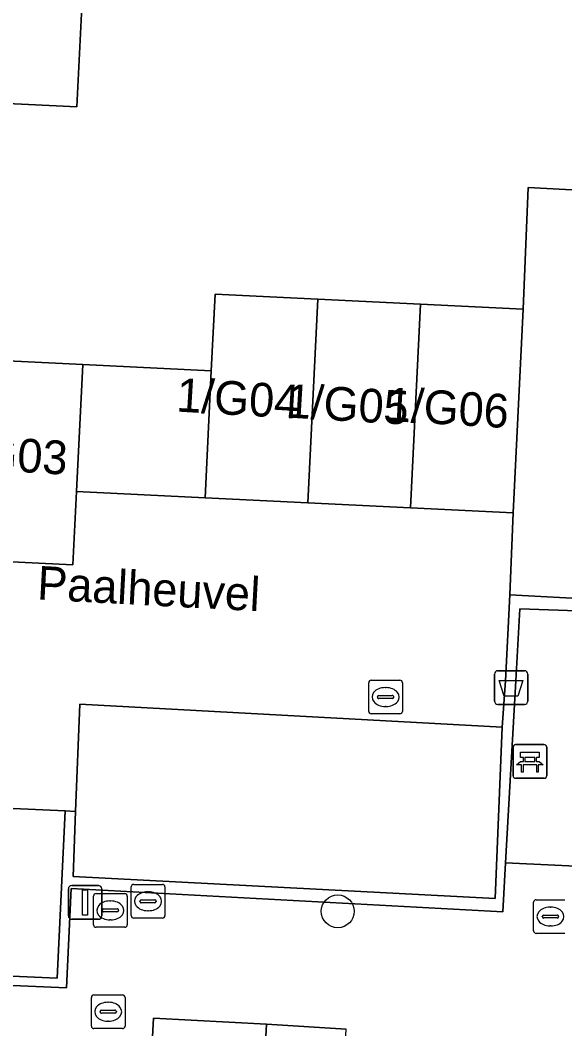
# Model space of a CAD drawing. Extents: x 162989 to 165008, y 383432 to 384338.
# Drawn here: x 164806.89 to 164823.07, y 383739.67 to 383769.63 of the extents above; entities that cross this region are included whole.
import ezdxf

# ---------------------------------------------------------------- set-up
doc = ezdxf.new("R2010")
doc.units = 0
for name, color, linetype in [('IMGEO_Afvalbak', 7, 'Continuous'), ('IMGEO_Bank', 7, 'Continuous'), ('IMGEO_Boom', 7, 'Continuous'), ('IMGEO_Erf', 7, 'Continuous'), ('IMGEO_Groenvoorziening', 7, 'Continuous'), ('IMGEO_Kolk', 7, 'Continuous'), ('IMGEO_Lichtmast', 7, 'Continuous'), ('IMGEO_Muur', 7, 'Continuous'), ('IMGEO_Openbare_ruimte_label', 7, 'Continuous'), ('IMGEO_Pand', 7, 'Continuous'), ('IMGEO_Pand_nummerreeks', 7, 'Continuous'), ('IMGEO_Parkeervlak_open', 7, 'Continuous'), ('IMGEO_Rijbaan_lokaal_open', 7, 'Continuous'), ('IMGEO_Rioolput', 7, 'Continuous'), ('IMGEO_Voetpad_open', 7, 'Continuous')]:
    doc.layers.add(name, color=color, linetype=linetype)

msp = doc.modelspace()

# ---------------------------------------------------------------- linework, layer by layer
at = {"layer": 'IMGEO_Afvalbak'}
for p, q in [((164820.979, 383749.405), (164820.979, 383750.205)), ((164820.979, 383750.205), (164820.979, 383749.405)), ((164821.079, 383750.305), (164821.869, 383750.305)), ((164821.869, 383750.305), (164821.079, 383750.305)), ((164821.969, 383750.205), (164821.969, 383749.405)), ((164821.969, 383749.405), (164821.969, 383750.205)), ((164821.869, 383749.305), (164821.079, 383749.305)), ((164821.079, 383749.305), (164821.869, 383749.305))]:
    msp.add_line(p, q, dxfattribs=at)
msp.add_lwpolyline([(164821.122, 383750.019), (164821.826, 383750.019), (164821.677, 383749.549), (164821.271, 383749.549), (164821.122, 383750.019)], dxfattribs=at)
for centre, start, end in [((164821.079, 383750.205), 90, 180), ((164821.079, 383750.205), 90, 180), ((164821.869, 383750.205), 0, 90), ((164821.869, 383750.205), 360, 90), ((164821.079, 383749.405), 180, 270), ((164821.079, 383749.405), 180, 270), ((164821.869, 383749.405), 270, 0), ((164821.869, 383749.405), 270, 0)]:
    msp.add_arc(centre, 0.1, start, end, dxfattribs=at)
at = {"layer": 'IMGEO_Bank'}
for p, q in [((164821.532, 383747.185), (164821.532, 383748.026)), ((164821.532, 383748.026), (164821.532, 383747.185)), ((164821.607, 383748.11), (164822.448, 383748.11)), ((164822.448, 383748.11), (164821.607, 383748.11)), ((164822.532, 383748.035), (164822.532, 383747.194)), ((164822.532, 383747.194), (164822.532, 383748.035)), ((164821.841, 383747.616), (164821.841, 383747.722)), ((164821.885, 383747.722), (164821.885, 383747.616)), ((164822.173, 383747.728), (164821.891, 383747.728)), ((164822.179, 383747.616), (164822.179, 383747.722)), ((164822.223, 383747.722), (164822.223, 383747.616)), ((164822.229, 383747.508), (164821.836, 383747.508)), ((164821.891, 383747.61), (164822.173, 383747.61)), ((164822.457, 383747.11), (164821.616, 383747.11)), ((164821.616, 383747.11), (164822.457, 383747.11))]:
    msp.add_line(p, q, dxfattribs=at)
for points in [[(164821.835, 383747.728), (164821.749, 383747.728), (164821.749, 383747.889), (164822.312, 383747.889), (164822.312, 383747.728), (164822.229, 383747.728)], [(164821.779, 383747.508), (164821.637, 383747.508), (164821.749, 383747.61), (164821.835, 383747.61)], [(164821.829, 383747.501), (164821.829, 383747.294), (164821.786, 383747.294), (164821.786, 383747.501)], [(164822.229, 383747.61), (164822.312, 383747.61), (164822.424, 383747.508), (164822.285, 383747.508)], [(164822.279, 383747.501), (164822.279, 383747.294), (164822.235, 383747.294), (164822.235, 383747.501)]]:
    msp.add_lwpolyline(points, dxfattribs=at)
for centre, radius, start, end in [((164821.61, 383748.032), 0.0779, 92.4484, 184.2845), ((164821.61, 383748.032), 0.0779, 92.4484, 184.2845), ((164822.454, 383748.032), 0.0779, 2.4484, 94.2845), ((164822.454, 383748.032), 0.0779, 2.4484, 94.2845), ((164821.834, 383747.721), 0.00671, 2.8957, 87.1043), ((164821.891, 383747.721), 0.00671, 92.8957, 177.1043), ((164822.173, 383747.721), 0.00671, 2.8957, 87.1043), ((164822.23, 383747.721), 0.00671, 92.8957, 177.1043), ((164821.779, 383747.501), 0.00671, 2.8957, 87.1043), ((164821.836, 383747.501), 0.00671, 92.8957, 177.1043), ((164821.834, 383747.617), 0.00671, 272.8957, 357.1043), ((164821.891, 383747.617), 0.00671, 182.8957, 267.1043), ((164822.173, 383747.617), 0.00671, 272.8957, 357.1043), ((164822.23, 383747.617), 0.00671, 182.8957, 267.1043), ((164822.228, 383747.501), 0.00671, 2.8957, 87.1043), ((164822.285, 383747.501), 0.00671, 92.8957, 177.1043), ((164821.61, 383747.188), 0.0779, 182.4484, 274.2845), ((164821.61, 383747.188), 0.0779, 182.4484, 274.2845), ((164822.454, 383747.188), 0.0779, 272.4484, 4.2845), ((164822.454, 383747.188), 0.0779, 272.4484, 4.2845)]:
    msp.add_arc(centre, radius, start, end, dxfattribs=at)
at = {"layer": 'IMGEO_Boom'}
msp.add_circle((164816.326, 383743.159), 0.489, dxfattribs=at)
at = {"layer": 'IMGEO_Erf'}
for points in [[(164796.935, 383770.852), (164796.408, 383760.009), (164799.635, 383759.85), (164802.673, 383759.7), (164805.711, 383759.551), (164808.751, 383759.401), (164812.57, 383759.213), (164812.682, 383761.49), (164815.732, 383761.34), (164818.781, 383761.19), (164821.831, 383761.04), (164821.977, 383764.652), (164825.498, 383764.471)], [(164808.731, 383770.216), (164808.575, 383767.048), (164803.842, 383767.281), (164799.111, 383767.514), (164799.27, 383770.737)]]:
    msp.add_lwpolyline(points, dxfattribs=at)
msp.add_lwpolyline([(164814.209, 383739.805), (164814.013, 383736.126), (164812.816, 383736.19), (164812.63, 383732.704), (164814.968, 383732.579), (164817.305, 383732.455), (164817.491, 383735.94), (164816.382, 383735.999), (164816.577, 383739.662)], close=True, dxfattribs=at)
at = {"layer": 'IMGEO_Groenvoorziening'}
msp.add_lwpolyline([(164821.312, 383744.597), (164827.372, 383744.308), (164827.995, 383760.634), (164824.772, 383760.798), (164824.287, 383752.057), (164821.73, 383752.139), (164821.612, 383750)], close=True, dxfattribs=at)
at = {"layer": 'IMGEO_Kolk'}
for p, q in [((164817.247, 383749.098), (164817.247, 383749.95)), ((164817.322, 383750.024), (164818.174, 383750.024)), ((164817.735, 383749.804), (164817.76, 383749.804)), ((164818.248, 383749.95), (164818.248, 383749.098)), ((164817.506, 383749.518), (164817.506, 383749.53)), ((164817.549, 383749.567), (164817.947, 383749.567)), ((164817.99, 383749.53), (164817.99, 383749.518)), ((164817.944, 383749.481), (164817.546, 383749.481)), ((164817.758, 383749.244), (164817.733, 383749.244)), ((164818.174, 383749.024), (164817.322, 383749.024)), ((164810.191, 383743.031), (164810.191, 383743.883)), ((164810.266, 383743.957), (164811.118, 383743.957)), ((164811.192, 383743.883), (164811.192, 383743.031)), ((164810.679, 383743.737), (164810.704, 383743.737)), ((164810.45, 383743.451), (164810.45, 383743.463)), ((164810.888, 383743.414), (164810.49, 383743.414)), ((164810.493, 383743.5), (164810.891, 383743.5)), ((164810.934, 383743.463), (164810.934, 383743.451)), ((164822.143, 383742.578), (164822.143, 383743.43)), ((164822.218, 383743.504), (164823.07, 383743.504)), ((164822.631, 383743.284), (164822.656, 383743.284)), ((164811.118, 383742.957), (164810.266, 383742.957)), ((164810.702, 383743.177), (164810.677, 383743.177)), ((164822.402, 383742.998), (164822.402, 383743.01)), ((164822.84, 383742.961), (164822.442, 383742.961)), ((164822.445, 383743.047), (164822.843, 383743.047)), ((164822.886, 383743.01), (164822.886, 383742.998)), ((164822.654, 383742.724), (164822.629, 383742.724)), ((164823.07, 383742.504), (164822.218, 383742.504))]:
    msp.add_line(p, q, dxfattribs=at)
for points in [[(164817.247, 383749.098), (164817.247, 383749.95)], [(164817.322, 383750.024), (164818.174, 383750.024)], [(164818.248, 383749.95), (164818.248, 383749.098)], [(164818.174, 383749.024), (164817.322, 383749.024)], [(164810.191, 383743.031), (164810.191, 383743.883)], [(164810.266, 383743.957), (164811.118, 383743.957)], [(164811.192, 383743.883), (164811.192, 383743.031)], [(164822.143, 383742.578), (164822.143, 383743.43)], [(164822.218, 383743.504), (164823.07, 383743.504)], [(164811.118, 383742.957), (164810.266, 383742.957)], [(164823.07, 383742.504), (164822.218, 383742.504)]]:
    msp.add_lwpolyline(points, dxfattribs=at)
for centre, radius, start, end in [((164817.324, 383749.948), 0.0765, 91.552, 178.448), ((164817.324, 383749.948), 0.0765, 91.552, 178.448), ((164818.172, 383749.948), 0.0765, 1.552, 88.448), ((164818.172, 383749.948), 0.0765, 1.552, 88.448), ((164817.546, 383749.527), 0.0403, 85.8775, 175.7526), ((164817.543, 383749.517), 0.0366, 178.938, 274.7102), ((164817.947, 383749.524), 0.043, 264.8664, 352.4533), ((164817.951, 383749.529), 0.0386, 1.7309, 96.639), ((164817.324, 383749.1), 0.0765, 181.552, 268.448), ((164817.324, 383749.1), 0.0765, 181.552, 268.448), ((164818.172, 383749.1), 0.0765, 271.552, 358.448), ((164818.172, 383749.1), 0.0765, 271.552, 358.448), ((164810.268, 383743.881), 0.0765, 91.552, 178.448), ((164810.268, 383743.881), 0.0765, 91.552, 178.448), ((164811.116, 383743.881), 0.0765, 1.552, 88.448), ((164811.116, 383743.881), 0.0765, 1.552, 88.448), ((164810.49, 383743.46), 0.0403, 85.8775, 175.7526), ((164810.487, 383743.45), 0.0366, 178.938, 274.7102), ((164810.891, 383743.457), 0.043, 264.8664, 352.4533), ((164810.895, 383743.462), 0.0386, 1.7309, 96.639), ((164822.22, 383743.428), 0.0765, 91.552, 178.448), ((164822.22, 383743.428), 0.0765, 91.552, 178.448), ((164810.268, 383743.033), 0.0765, 181.552, 268.448), ((164810.268, 383743.033), 0.0765, 181.552, 268.448), ((164811.116, 383743.033), 0.0765, 271.552, 358.448), ((164811.116, 383743.033), 0.0765, 271.552, 358.448), ((164822.442, 383743.007), 0.0403, 85.8775, 175.7526), ((164822.439, 383742.997), 0.0366, 178.938, 274.7102), ((164822.843, 383743.004), 0.043, 264.8664, 352.4533), ((164822.847, 383743.009), 0.0386, 1.7309, 96.639), ((164822.22, 383742.58), 0.0765, 181.552, 268.448), ((164822.22, 383742.58), 0.0765, 181.552, 268.448)]:
    msp.add_arc(centre, radius, start, end, dxfattribs=at)
for centre, major_axis, ratio, start_param, end_param in [((164817.734, 383749.524), (-0.387, 0.002), 0.722429, 4.712389, 7.853982), ((164817.759, 383749.524), (-0.39, 0.002), 0.717154, 1.570796, 4.712389), ((164810.678, 383743.457), (-0.387, 0.002), 0.722429, 4.712389, 7.853982), ((164810.703, 383743.457), (-0.39, 0.002), 0.717154, 1.570796, 4.712389), ((164822.63, 383743.004), (-0.387, 0.002), 0.722429, 4.712389, 7.853982), ((164822.655, 383743.004), (-0.39, 0.002), 0.717154, 1.570796, 4.712389)]:
    msp.add_ellipse(centre, major_axis=major_axis, ratio=ratio, start_param=start_param, end_param=end_param, dxfattribs=at)
at = {"layer": 'IMGEO_Lichtmast'}
for p, q in [((164808.326, 383743.023), (164808.326, 383743.823)), ((164808.326, 383743.823), (164808.326, 383743.023)), ((164808.426, 383743.923), (164809.216, 383743.923)), ((164809.216, 383743.923), (164808.426, 383743.923)), ((164809.316, 383743.823), (164809.316, 383743.023)), ((164809.316, 383743.023), (164809.316, 383743.823)), ((164809.216, 383742.923), (164808.426, 383742.923)), ((164808.426, 383742.923), (164809.216, 383742.923))]:
    msp.add_line(p, q, dxfattribs=at)
msp.add_lwpolyline([(164808.746, 383743.798), (164808.896, 383743.798), (164808.896, 383743.048), (164808.746, 383743.048), (164808.746, 383743.798)], dxfattribs=at)
for centre, start, end in [((164808.426, 383743.823), 90, 180), ((164808.426, 383743.823), 90, 180), ((164809.216, 383743.823), 0, 90), ((164809.216, 383743.823), 360, 90), ((164808.426, 383743.023), 180, 270), ((164808.426, 383743.023), 180, 270), ((164809.216, 383743.023), 270, 0), ((164809.216, 383743.023), 270, 0)]:
    msp.add_arc(centre, 0.1, start, end, dxfattribs=at)
at = {"layer": 'IMGEO_Muur'}
msp.add_lwpolyline([(164790.702, 383741.652), (164808.267, 383740.886), (164808.404, 383743.832), (164821.232, 383743.146), (164821.312, 383744.597), (164821.612, 383750), (164821.73, 383752.139), (164824.287, 383752.057), (164824.772, 383760.798), (164824.776, 383760.874), (164824.487, 383760.949), (164824.024, 383752.425), (164821.436, 383752.563), (164821.312, 383750), (164821.207, 383748.633), (164820.997, 383743.538), (164808.465, 383744.193), (164808.533, 383746.123), (164808.233, 383746.147), (164807.991, 383741.17), (164789.884, 383741.977)], dxfattribs=at)
at = {"layer": 'IMGEO_Pand'}
for points in [[(164811.023, 383776.73), (164804.322, 383777.059), (164803.842, 383767.281), (164808.575, 383767.048), (164808.731, 383770.216), (164810.693, 383770.119)], [(164812.57, 383759.213), (164812.384, 383755.44), (164815.434, 383755.29), (164815.732, 383761.34), (164812.682, 383761.49)], [(164815.732, 383761.34), (164815.434, 383755.29), (164818.484, 383755.14), (164818.781, 383761.19)], [(164818.484, 383755.14), (164821.533, 383754.99), (164821.831, 383761.04), (164818.781, 383761.19)], [(164808.564, 383755.628), (164808.751, 383759.401), (164805.711, 383759.551), (164805.418, 383753.595), (164808.456, 383753.446)], [(164812.57, 383759.213), (164808.751, 383759.401), (164808.564, 383755.628), (164812.384, 383755.44)], [(164807.749, 383729.927), (164807.985, 383729.912), (164807.625, 383723.188), (164812.459, 383722.93), (164812.62, 383725.958), (164814.608, 383725.852), (164814.968, 383732.579), (164812.63, 383732.704), (164812.816, 383736.19), (164814.013, 383736.126), (164814.209, 383739.805), (164810.855, 383739.984), (164810.69, 383736.886), (164810.476, 383732.868), (164807.913, 383733.005)]]:
    msp.add_lwpolyline(points, close=True, dxfattribs=at)
at = {"layer": 'IMGEO_Parkeervlak_open'}
for points in [[(164821.207, 383748.633), (164808.668, 383749.309), (164808.533, 383746.123), (164808.465, 383744.193), (164820.997, 383743.538)], [(164808.233, 383746.147), (164790.15, 383746.953), (164789.884, 383741.977), (164807.991, 383741.17)]]:
    msp.add_lwpolyline(points, close=True, dxfattribs=at)
at = {"layer": 'IMGEO_Rijbaan_lokaal_open'}
msp.add_lwpolyline([(164796.935, 383770.852), (164797.078, 383773.749), (164791.377, 383773.957), (164790.377, 383751.2), (164790.313, 383750), (164790.15, 383746.953), (164808.233, 383746.147), (164808.533, 383746.123), (164808.668, 383749.309), (164821.207, 383748.633), (164821.312, 383750), (164821.436, 383752.563), (164821.533, 383754.99), (164818.484, 383755.14), (164815.434, 383755.29), (164812.384, 383755.44), (164808.564, 383755.628), (164808.456, 383753.446), (164805.418, 383753.595), (164802.38, 383753.745), (164799.342, 383753.894), (164799.453, 383756.154), (164796.226, 383756.313), (164796.408, 383760.009)], close=True, dxfattribs=at)
at = {"layer": 'IMGEO_Rioolput'}
for p, q in [((164809.073, 383742.761), (164809.073, 383743.613)), ((164809.148, 383743.687), (164810, 383743.687)), ((164810.074, 383743.613), (164810.074, 383742.761)), ((164809.375, 383743.23), (164809.773, 383743.23)), ((164809.561, 383743.467), (164809.586, 383743.467)), ((164809.332, 383743.181), (164809.332, 383743.193)), ((164809.77, 383743.144), (164809.372, 383743.144)), ((164809.816, 383743.193), (164809.816, 383743.181)), ((164810, 383742.687), (164809.148, 383742.687)), ((164809.584, 383742.907), (164809.559, 383742.907)), ((164809.008, 383739.751), (164809.008, 383740.603)), ((164809.083, 383740.677), (164809.935, 383740.677)), ((164810.009, 383740.603), (164810.009, 383739.751)), ((164809.31, 383740.22), (164809.708, 383740.22)), ((164809.496, 383740.457), (164809.521, 383740.457)), ((164809.267, 383740.171), (164809.267, 383740.183)), ((164809.705, 383740.134), (164809.307, 383740.134)), ((164809.751, 383740.183), (164809.751, 383740.171)), ((164809.935, 383739.677), (164809.083, 383739.677)), ((164809.519, 383739.897), (164809.494, 383739.897))]:
    msp.add_line(p, q, dxfattribs=at)
for points in [[(164809.073, 383742.761), (164809.073, 383743.613)], [(164809.148, 383743.687), (164810, 383743.687)], [(164810.074, 383743.613), (164810.074, 383742.761)], [(164810, 383742.687), (164809.148, 383742.687)], [(164809.008, 383739.751), (164809.008, 383740.603)], [(164809.083, 383740.677), (164809.935, 383740.677)], [(164810.009, 383740.603), (164810.009, 383739.751)], [(164809.935, 383739.677), (164809.083, 383739.677)]]:
    msp.add_lwpolyline(points, dxfattribs=at)
for centre, radius, start, end in [((164809.15, 383743.611), 0.0765, 91.552, 178.448), ((164809.15, 383743.611), 0.0765, 91.552, 178.448), ((164809.998, 383743.611), 0.0765, 1.552, 88.448), ((164809.998, 383743.611), 0.0765, 1.552, 88.448), ((164809.372, 383743.19), 0.0403, 85.8775, 175.7526), ((164809.777, 383743.192), 0.0386, 1.7309, 96.639), ((164809.369, 383743.18), 0.0366, 178.938, 274.7102), ((164809.773, 383743.187), 0.043, 264.8664, 352.4533), ((164809.15, 383742.763), 0.0765, 181.552, 268.448), ((164809.15, 383742.763), 0.0765, 181.552, 268.448), ((164809.998, 383742.763), 0.0765, 271.552, 358.448), ((164809.998, 383742.763), 0.0765, 271.552, 358.448), ((164809.085, 383740.601), 0.0765, 91.552, 178.448), ((164809.085, 383740.601), 0.0765, 91.552, 178.448), ((164809.933, 383740.601), 0.0765, 1.552, 88.448), ((164809.933, 383740.601), 0.0765, 1.552, 88.448), ((164809.307, 383740.18), 0.0403, 85.8775, 175.7526), ((164809.712, 383740.182), 0.0386, 1.7309, 96.639), ((164809.304, 383740.17), 0.0366, 178.938, 274.7102), ((164809.708, 383740.177), 0.043, 264.8664, 352.4533), ((164809.085, 383739.753), 0.0765, 181.552, 268.448), ((164809.085, 383739.753), 0.0765, 181.552, 268.448), ((164809.933, 383739.753), 0.0765, 271.552, 358.448), ((164809.933, 383739.753), 0.0765, 271.552, 358.448)]:
    msp.add_arc(centre, radius, start, end, dxfattribs=at)
for centre, major_axis, ratio, start_param, end_param in [((164809.56, 383743.187), (-0.387, 0.002), 0.722429, 4.712389, 7.853982), ((164809.585, 383743.187), (-0.39, 0.002), 0.717154, 1.570796, 4.712389), ((164809.495, 383740.177), (-0.387, 0.002), 0.722429, 4.712389, 7.853982), ((164809.52, 383740.177), (-0.39, 0.002), 0.717154, 1.570796, 4.712389)]:
    msp.add_ellipse(centre, major_axis=major_axis, ratio=ratio, start_param=start_param, end_param=end_param, dxfattribs=at)
at = {"layer": 'IMGEO_Voetpad_open'}
for points in [[(164844.467, 383769.067), (164838.144, 383769.382), (164838.124, 383767.717), (164837.932, 383763.831), (164834.61, 383763.995), (164833.473, 383764.066), (164830.076, 383764.233), (164828.953, 383764.301), (164825.498, 383764.471), (164821.977, 383764.652), (164821.831, 383761.04), (164821.533, 383754.99), (164821.436, 383752.563), (164824.024, 383752.425), (164824.487, 383760.949), (164824.776, 383760.874), (164824.772, 383760.798), (164827.995, 383760.634), (164830.232, 383760.569), (164833.756, 383760.368), (164837.219, 383760.191), (164840.515, 383760.023), (164846.125, 383759.674)], [(164829.065, 383738.963), (164829.486, 383746.946), (164829.647, 383750), (164829.842, 383753.719), (164830.232, 383760.569), (164827.995, 383760.634), (164827.372, 383744.308), (164821.312, 383744.597), (164821.232, 383743.146), (164808.404, 383743.832), (164808.267, 383740.886), (164790.702, 383741.652)], [(164810.69, 383736.886), (164810.855, 383739.984), (164814.209, 383739.805), (164816.577, 383739.662)]]:
    msp.add_lwpolyline(points, dxfattribs=at)

# ---------------------------------------------------------------- texts
at = {"layer": 'IMGEO_Openbare_ruimte_label'}
msp.add_text('Paalheuvel', height=1, rotation=356.9631, dxfattribs=at).set_placement((164807.384, 383752.422))
at = {"layer": 'IMGEO_Pand_nummerreeks'}
for s, p in [('1/G04', (164811.516, 383758.004)), ('1/G05', (164814.767, 383757.827)), ('1/G06', (164817.74, 383757.726)), ('1/G03', (164804.636, 383756.34))]:
    msp.add_text(s, height=1, rotation=356.593, dxfattribs=at).set_placement(p)

doc.saveas('drawing.dxf')
